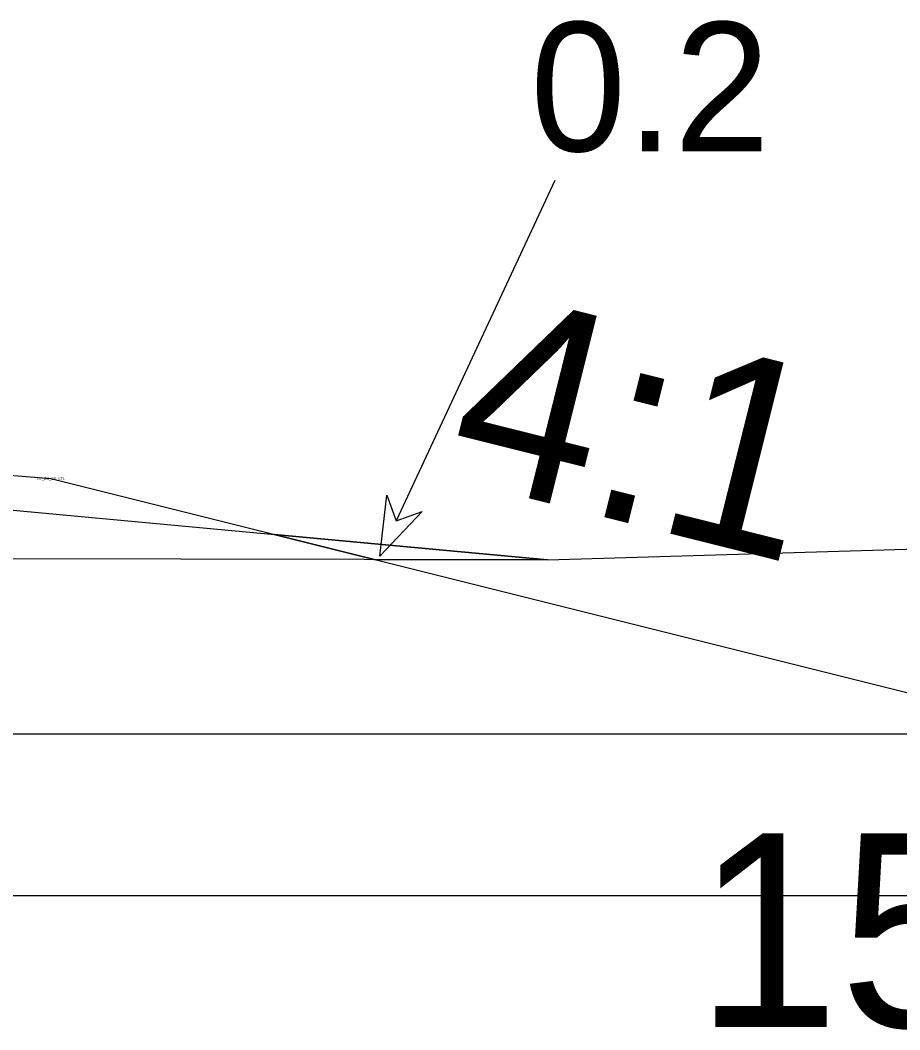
# Model space of a CAD drawing. Extents: x -516 to 303, y -10 to 5017.
# Drawn here: x 172.76 to 179.58, y 3498.96 to 3506.78 of the extents above; entities that cross this region are included whole.
import ezdxf

# ---------------------------------------------------------------- set-up
doc = ezdxf.new("R2010")
doc.units = 0
for name, color, linetype in [('Exist Cross Section Cell', 7, 'Continuous'), ('Exist XS Ground Line', 7, 'Continuous'), ('Prop CMT Slope Grass', 7, 'Continuous'), ('Prop Road Sect_ Material - Contact (General - Major)', 7, 'Continuous'), ('Prop Road Sect_ Material - Contact (General - Minor)', 7, 'Continuous'), ('Prop Road Sect_ Misc - Drafting Aid (Tx - small)', 7, 'Continuous'), ('Prop Road Sect_ Recs - UUC (Outline)', 7, 'Continuous'), ('Prop Road Sect_ Recs - UUC (pattern)', 7, 'Continuous'), ('Prop XS Ditch Standard Text', 7, 'Continuous'), ('Prop XS Side Slope Text', 7, 'Continuous'), ('Scratch_Level_0', 7, 'Continuous')]:
    doc.layers.add(name, color=color, linetype=linetype)

msp = doc.modelspace()

# ---------------------------------------------------------------- linework, layer by layer
at = {"layer": 'Exist Cross Section Cell'}
msp.add_line((150, 3500), (300, 3500), dxfattribs=at)
at = {"layer": 'Exist XS Ground Line'}
msp.add_lwpolyline([(165.9518, 3503.6102), (166.3074, 3503.5849), (167.227, 3503.4948), (176.8467, 3502.6017), (194.2214, 3503.1178), (195.3611, 3503.0964), (195.8605, 3503.1563), (197.3615, 3503.1525), (207.4955, 3503.1231)], dxfattribs=at)
at = {"layer": 'Prop CMT Slope Grass'}
for p, q in [((170, 3503.4706), (173, 3503.2306)), ((173, 3503.2306), (181, 3501.2306))]:
    msp.add_line(p, q, dxfattribs=at)
at = {"layer": 'Prop Road Sect_ Material - Contact (General - Major)'}
msp.add_line((176.8467, 3502.6017), (116.479, 3502.7189), dxfattribs=at)
at = {"layer": 'Prop Road Sect_ Material - Contact (General - Minor)'}
msp.add_line((112.3685, 3501.2539), (189.7041, 3501.2539), dxfattribs=at)
at = {"layer": 'Prop Road Sect_ Misc - Drafting Aid (Tx - small)'}
msp.add_line((176.9059, 3505.5409), (175.6756, 3502.9029), dxfattribs=at)
msp.add_lwpolyline([(175.8758, 3502.9758), (175.5483, 3502.6299), (175.6028, 3503.1031), (175.6756, 3502.9029)], close=True, dxfattribs=at)
at = {"layer": 'Prop Road Sect_ Recs - UUC (Outline)'}
msp.add_lwpolyline([(176.8467, 3502.6017), (175.5052, 3502.6043), (174.7292, 3502.7983)], close=True, dxfattribs=at)
at = {"layer": 'Prop Road Sect_ Recs - UUC (pattern)'}
msp.add_lwpolyline([(174.7292, 3502.7983), (175.5052, 3502.6043), (176.8467, 3502.6017), (174.7292, 3502.7983)], dxfattribs=at)

# ---------------------------------------------------------------- texts
at = {"layer": 'Prop Road Sect_ Misc - Drafting Aid (Tx - small)'}
msp.add_text('0.2', height=1, dxfattribs=at).set_placement((176.714, 3505.768))
at = {"layer": 'Prop XS Ditch Standard Text'}
msp.add_text('158.23', height=1.5, dxfattribs=at).set_placement((177.9948, 3498.9806))
at = {"layer": 'Prop XS Side Slope Text'}
msp.add_text('4:1', height=1.5, rotation=345.96376, dxfattribs=at).set_placement((176.0285, 3503.2465))
at = {"layer": 'Scratch_Level_0'}
msp.add_text('RT_GS_OS_CTL', height=0.02, dxfattribs=at).set_placement((172.8932, 3503.2206))

doc.saveas('drawing.dxf')
